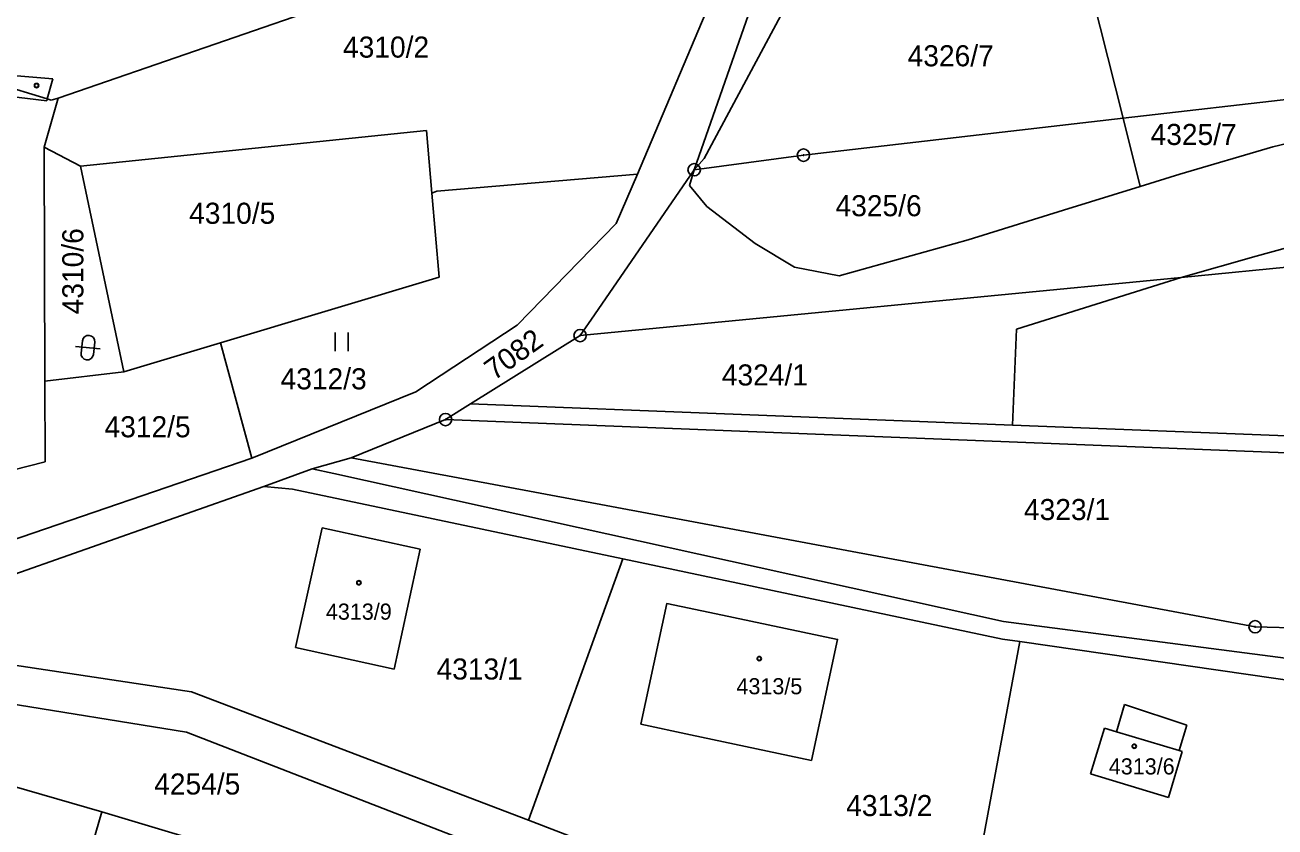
# Model space of a CAD drawing. Extents: x -593183 to -588034, y -1130415 to -1124994.
# Drawn here: x -589474.4 to -589373.5, y -1129166.6 to -1129101.8 of the extents above; entities that cross this region are included whole.
import ezdxf

# ---------------------------------------------------------------- set-up
doc = ezdxf.new("R2010")
doc.units = 0
for name, color, linetype in [('Vrstva 1', 7, 'Continuous'), ('Vrstva 18', 7, 'Continuous'), ('Vrstva 19', 7, 'Continuous'), ('Vrstva 24', 7, 'Continuous'), ('Vrstva 25', 7, 'Continuous'), ('Vrstva 4', 7, 'Continuous')]:
    doc.layers.add(name, color=color, linetype=linetype)

msp = doc.modelspace()

# ---------------------------------------------------------------- linework, layer by layer
at = {"layer": 'Vrstva 1'}
for p, q in [((-589389.41, -1129094.93), (-589385.78, -1129109.35)), ((-589441.68, -1129097.35), (-589471.73, -1129107.73)), ((-589411.8, -1129098.06), (-589419.59, -1129112.59)), ((-589418.44, -1129098.42), (-589424.98, -1129113.86)), ((-589415.84, -1129100.43), (-589420.4, -1129113.51)), ((-589385.78, -1129109.35), (-589349.93, -1129105.2)), ((-589472.18, -1129106.17), (-589480.16, -1129105.49)), ((-589472.62, -1129107.78), (-589480.16, -1129105.49)), ((-589472.62, -1129107.78), (-589472.18, -1129106.17)), ((-589475.78, -1129107.58), (-589472.66, -1129107.95)), ((-589471.73, -1129107.73), (-589472.86, -1129111.68)), ((-589472.66, -1129107.95), (-589472.62, -1129107.78)), ((-589472.62, -1129107.78), (-589472.3, -1129107.88)), ((-589472.3, -1129107.88), (-589471.73, -1129107.73)), ((-589411.58, -1129112.33), (-589385.78, -1129109.35)), ((-589385.78, -1129109.35), (-589384.39, -1129114.87)), ((-589363.9, -1129109.27), (-589373.69, -1129111.67)), ((-589469.95, -1129113.23), (-589442.02, -1129110.34)), ((-589442.02, -1129110.34), (-589441.58, -1129115.41)), ((-589472.86, -1129111.68), (-589469.95, -1129113.23)), ((-589472.86, -1129111.68), (-589472.81, -1129130.58)), ((-589420.4, -1129113.51), (-589411.58, -1129112.33)), ((-589373.69, -1129111.67), (-589381.19, -1129113.87)), ((-589466.43, -1129129.83), (-589469.95, -1129113.23)), ((-589420.4, -1129113.51), (-589419.59, -1129112.59)), ((-589441.17, -1129115.25), (-589424.98, -1129113.86)), ((-589428.46, -1129125.22), (-589420.4, -1129113.51)), ((-589424.98, -1129113.86), (-589426.69, -1129117.86)), ((-589420.4, -1129113.51), (-589420.79, -1129114.77)), ((-589381.19, -1129113.87), (-589384.39, -1129114.87)), ((-589441.58, -1129115.41), (-589441.17, -1129115.25)), ((-589441.58, -1129115.41), (-589441, -1129122.17)), ((-589419.39, -1129116.47), (-589420.79, -1129114.77)), ((-589384.39, -1129114.87), (-589390.59, -1129116.77)), ((-589415.49, -1129119.47), (-589419.39, -1129116.47)), ((-589398.29, -1129119.17), (-589390.59, -1129116.77)), ((-589426.69, -1129117.86), (-589434.7, -1129126.04)), ((-589375.04, -1129120.47), (-589366.89, -1129118.27)), ((-589412.29, -1129121.37), (-589415.49, -1129119.47)), ((-589408.69, -1129122.07), (-589398.29, -1129119.17)), ((-589381.08, -1129122.2), (-589356.72, -1129119.85)), ((-589381.08, -1129122.2), (-589375.04, -1129120.47)), ((-589408.69, -1129122.07), (-589412.29, -1129121.37)), ((-589441, -1129122.17), (-589458.63, -1129127.48)), ((-589429.61, -1129126.89), (-589381.08, -1129122.2)), ((-589394.39, -1129126.37), (-589381.08, -1129122.2)), ((-589429.61, -1129126.89), (-589428.46, -1129125.22)), ((-589434.7, -1129126.04), (-589442.86, -1129131.43)), ((-589394.7, -1129134.12), (-589394.39, -1129126.37)), ((-589458.63, -1129127.48), (-589466.43, -1129129.83)), ((-589456.1, -1129136.79), (-589458.63, -1129127.48)), ((-589438.46, -1129132.41), (-589429.61, -1129126.89)), ((-589472.81, -1129130.58), (-589466.43, -1129129.83)), ((-589472.81, -1129130.58), (-589472.79, -1129137.09)), ((-589442.86, -1129131.43), (-589456.1, -1129136.79)), ((-589440.47, -1129133.67), (-589438.46, -1129132.41)), ((-589438.46, -1129132.41), (-589394.7, -1129134.12)), ((-589448.09, -1129136.75), (-589440.47, -1129133.67)), ((-589440.47, -1129133.67), (-589368, -1129136.55)), ((-589394.7, -1129134.12), (-589367.97, -1129135.17)), ((-589472.79, -1129137.09), (-589488.86, -1129141.1)), ((-589477.17, -1129144), (-589456.1, -1129136.79)), ((-589451.25, -1129137.64), (-589455.14, -1129139.07)), ((-589451.25, -1129137.64), (-589448.09, -1129136.75)), ((-589449.48, -1129138.03), (-589451.25, -1129137.64)), ((-589448.09, -1129136.75), (-589375.12, -1129150.39)), ((-589449.48, -1129138.03), (-589395.44, -1129149.97)), ((-589476.74, -1129146.68), (-589455.14, -1129139.07)), ((-589455.14, -1129139.07), (-589452.82, -1129139.3)), ((-589452.82, -1129139.3), (-589426.15, -1129144.92)), ((-589452.58, -1129152.07), (-589450.43, -1129142.41)), ((-589450.43, -1129142.41), (-589442.52, -1129144.13)), ((-589442.52, -1129144.13), (-589444.62, -1129153.8)), ((-589426.15, -1129144.92), (-589433.78, -1129166.01)), ((-589426.15, -1129144.92), (-589395.52, -1129151.38)), ((-589460.98, -1129155.65), (-589500.41, -1129149.7)), ((-589395.44, -1129149.97), (-589357.37, -1129154.92)), ((-589375.12, -1129150.39), (-589347.57, -1129151.17)), ((-589394.1, -1129151.58), (-589398.87, -1129177.26)), ((-589395.52, -1129151.38), (-589394.1, -1129151.58)), ((-589394.1, -1129151.58), (-589366.67, -1129155.56)), ((-589461.37, -1129158.91), (-589503.4, -1129152.07)), ((-589444.62, -1129153.8), (-589452.58, -1129152.07)), ((-589433.78, -1129166.01), (-589460.98, -1129155.65)), ((-589386.32, -1129158.86), (-589385.66, -1129156.66)), ((-589385.66, -1129156.66), (-589380.63, -1129158.32)), ((-589490.92, -1129158.78), (-589468.21, -1129165.34)), ((-589388.41, -1129162.26), (-589387.28, -1129158.57)), ((-589387.28, -1129158.57), (-589386.32, -1129158.86)), ((-589380.63, -1129158.32), (-589381.24, -1129160.38)), ((-589439.13, -1129167.53), (-589461.37, -1129158.91)), ((-589410.93, -1129161.19), (-589420.7, -1129159.1)), ((-589381, -1129160.45), (-589382.12, -1129164.18)), ((-589381.24, -1129160.38), (-589381, -1129160.45)), ((-589382.12, -1129164.18), (-589388.41, -1129162.26)), ((-589468.21, -1129165.34), (-589475.2, -1129189.31)), ((-589448.16, -1129171.31), (-589468.21, -1129165.34)), ((-589401.12, -1129178.46), (-589433.78, -1129166.01))]:
    msp.add_line(p, q, dxfattribs=at)
for points in [[(-589420.7, -1129159.1), (-589424.7, -1129158.25), (-589422.61, -1129148.52), (-589418.62, -1129149.36)], [(-589418.62, -1129149.36), (-589408.83, -1129151.41), (-589410.93, -1129161.19)]]:
    msp.add_lwpolyline(points, dxfattribs=at)
at = {"layer": 'Vrstva 24'}
for centre, radius in [((-589411.58, -1129112.33), 0.5), ((-589411.58, -1129112.33), 0.0327), ((-589420.4, -1129113.51), 0.5), ((-589420.4, -1129113.51), 0.0327), ((-589429.61, -1129126.89), 0.5), ((-589429.61, -1129126.89), 0.0327), ((-589440.47, -1129133.67), 0.5), ((-589440.47, -1129133.67), 0.0327), ((-589375.12, -1129150.39), 0.5), ((-589375.12, -1129150.39), 0.0327)]:
    msp.add_circle(centre, radius, dxfattribs=at)
at = {"layer": 'Vrstva 25'}
for p, q in [((-589469.89, -1129128.31), (-589469.79, -1129127.32)), ((-589468.79, -1129127.42), (-589468.9, -1129128.42)), ((-589449.37, -1129126.65), (-589449.37, -1129128.15)), ((-589448.34, -1129128.15), (-589448.34, -1129126.65)), ((-589470.34, -1129127.76), (-589468.35, -1129127.97))]:
    msp.add_line(p, q, dxfattribs=at)
for centre, radius in [((-589473.49, -1129106.71), 0.175), ((-589473.49, -1129106.71), 0.15), ((-589447.47, -1129146.84), 0.175), ((-589447.47, -1129146.84), 0.15), ((-589415.15, -1129152.96), 0.175), ((-589415.15, -1129152.96), 0.15), ((-589384.88, -1129160.03), 0.175), ((-589384.88, -1129160.03), 0.15)]:
    msp.add_circle(centre, radius, dxfattribs=at)
for centre, start, end in [((-589469.29, -1129127.37), 83.8759, 173.8759), ((-589469.29, -1129127.37), 353.8759, 83.8759), ((-589469.4, -1129128.36), 173.8759, 263.8759), ((-589469.4, -1129128.36), 263.8759, 353.8759)]:
    msp.add_arc(centre, 0.5, start, end, dxfattribs=at)
at = {"layer": 'Vrstva 4'}
msp.add_line((-589381.24, -1129160.38), (-589386.32, -1129158.86), dxfattribs=at)

# ---------------------------------------------------------------- texts
at = {"layer": 'Vrstva 18'}
for s, p in [('4310/2', (-589448.75, -1129104.46)), ('4326/7', (-589403.17, -1129105.16)), ('4325/7', (-589383.56, -1129111.51)), ('4310/5', (-589461.17, -1129117.87)), ('4325/6', (-589408.99, -1129117.26)), ('4312/3', (-589453.79, -1129131.23)), ('4324/1', (-589418.17, -1129130.92)), ('4312/5', (-589468, -1129135.1)), ('4323/1', (-589393.78, -1129141.78)), ('4313/1', (-589441.2, -1129154.65)), ('4254/5', (-589463.99, -1129163.93)), ('4313/2', (-589408.13, -1129165.67))]:
    msp.add_text(s, height=1.7, dxfattribs=at).set_placement(p)
for s, rotation, p in [('4310/6', 90, (-589469.71, -1129125.18)), ('7082', 35.5766, (-589436.55, -1129130.56))]:
    msp.add_text(s, height=1.7, rotation=rotation, dxfattribs=at).set_placement(p)
at = {"layer": 'Vrstva 19'}
for s, p in [('4313/9', (-589450.13, -1129149.82)), ('4313/5', (-589416.99, -1129155.84)), ('4313/6', (-589386.93, -1129162.31))]:
    msp.add_text(s, height=1.3, dxfattribs=at).set_placement(p)

doc.saveas('drawing.dxf')
